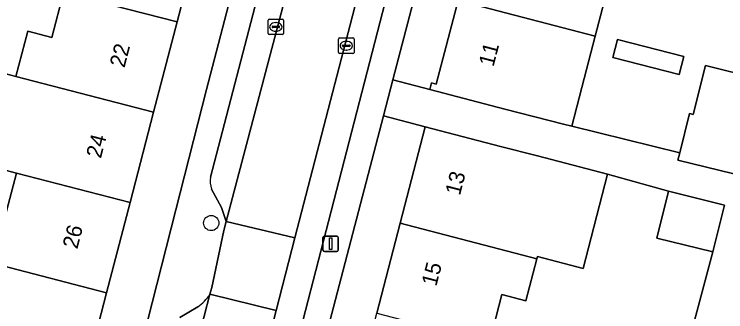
# Model space of a CAD drawing. Extents: x 163683 to 164494, y 382709 to 383872.
# Drawn here: x 163867.98 to 163913.7, y 383212.56 to 383231.71 of the extents above; entities that cross this region are included whole.
import ezdxf

# ---------------------------------------------------------------- set-up
doc = ezdxf.new("R2010")
doc.units = 0
for name, color, linetype in [('IMGEO_Boom', 7, 'Continuous'), ('IMGEO_Erf', 7, 'Continuous'), ('IMGEO_Kolk', 7, 'Continuous'), ('IMGEO_Lichtmast', 7, 'Continuous'), ('IMGEO_Pand', 7, 'Continuous'), ('IMGEO_Pand_nummerreeks', 7, 'Continuous'), ('IMGEO_Parkeervlak_open', 7, 'Continuous'), ('IMGEO_Rijbaan_lokaal_open', 7, 'Continuous'), ('IMGEO_Voetpad_open', 7, 'Continuous')]:
    doc.layers.add(name, color=color, linetype=linetype)

msp = doc.modelspace()

# ---------------------------------------------------------------- linework, layer by layer
at = {"layer": 'IMGEO_Boom'}
msp.add_circle((163880.642, 383218.272), 0.489, dxfattribs=at)
at = {"layer": 'IMGEO_Erf'}
for points in [[(163901.514, 383262.715), (163892.316, 383227.481), (163894.677, 383226.865), (163894.785, 383227.283), (163895.098, 383227.202), (163896.499, 383232.59)], [(163906.127, 383233.428), (163905.313, 383230.298), (163904.602, 383227.562), (163903.805, 383224.494), (163910.75, 383222.786), (163911.376, 383225.321), (163911.616, 383225.262), (163912.409, 383228.407), (163915.755, 383227.563)], [(163865.494, 383228.375), (163868.09, 383227.699), (163868.846, 383230.61), (163870.404, 383230.205), (163871.156, 383233.102)], [(163867.372, 383218.617), (163868.118, 383221.489), (163863.981, 383222.566)], [(163909.774, 383204.748), (163912.873, 383216.418), (163909.283, 383217.304), (163910.026, 383220.313), (163906.111, 383221.416), (163904.533, 383215.348), (163901.602, 383216.11), (163901.567, 383215.977), (163900.863, 383213.27), (163899.324, 383213.67), (163898.522, 383210.583)]]:
    msp.add_lwpolyline(points, dxfattribs=at)
for points in [[(163878.372, 383219.125), (163880.342, 383226.864), (163885.219, 383245.624), (163881.572, 383246.572), (163880.681, 383243.185), (163881.189, 383243.053), (163881.497, 383242.971), (163879.95, 383237.016), (163878.441, 383231.206), (163876.933, 383225.397), (163875.424, 383219.587), (163873.915, 383213.778), (163872.407, 383207.969), (163870.898, 383202.16), (163869.389, 383196.35), (163867.88, 383190.541), (163866.372, 383184.732), (163864.863, 383178.923), (163863.317, 383172.97), (163866.423, 383172.179)], [(163906.454, 383228.93), (163906.754, 383230.084), (163911, 383228.981), (163910.7, 383227.827)], [(163889.74, 383206.575), (163891.273, 383212.47), (163892.78, 383218.265), (163894.391, 383224.463), (163891.71, 383225.163), (163879.499, 383178.388), (163882.227, 383177.676), (163883.716, 383183.404), (163885.208, 383189.142), (163886.729, 383194.993), (163888.218, 383200.721)]]:
    msp.add_lwpolyline(points, close=True, dxfattribs=at)
at = {"layer": 'IMGEO_Kolk'}
for p, q in [((163884.29, 383230.466), (163884.29, 383231.318)), ((163884.365, 383231.392), (163885.217, 383231.392)), ((163884.778, 383231.172), (163884.803, 383231.172)), ((163885.291, 383231.318), (163885.291, 383230.466)), ((163884.549, 383230.886), (163884.549, 383230.898)), ((163884.987, 383230.849), (163884.589, 383230.849)), ((163884.592, 383230.935), (163884.99, 383230.935)), ((163884.801, 383230.612), (163884.776, 383230.612)), ((163885.033, 383230.898), (163885.033, 383230.886)), ((163885.217, 383230.392), (163884.365, 383230.392)), ((163888.816, 383229.253), (163888.816, 383230.105)), ((163888.891, 383230.179), (163889.743, 383230.179)), ((163889.817, 383230.105), (163889.817, 383229.253)), ((163889.075, 383229.673), (163889.075, 383229.685)), ((163889.513, 383229.636), (163889.115, 383229.636)), ((163889.118, 383229.722), (163889.516, 383229.722)), ((163889.304, 383229.959), (163889.329, 383229.959)), ((163889.559, 383229.685), (163889.559, 383229.673)), ((163889.743, 383229.179), (163888.891, 383229.179)), ((163889.327, 383229.399), (163889.302, 383229.399))]:
    msp.add_line(p, q, dxfattribs=at)
for points in [[(163884.29, 383230.466), (163884.29, 383231.318)], [(163884.365, 383231.392), (163885.217, 383231.392)], [(163885.291, 383231.318), (163885.291, 383230.466)], [(163885.217, 383230.392), (163884.365, 383230.392)], [(163888.816, 383229.253), (163888.816, 383230.105)], [(163888.891, 383230.179), (163889.743, 383230.179)], [(163889.817, 383230.105), (163889.817, 383229.253)], [(163889.743, 383229.179), (163888.891, 383229.179)]]:
    msp.add_lwpolyline(points, dxfattribs=at)
for centre, radius, start, end in [((163884.367, 383231.316), 0.0765, 91.552, 178.448), ((163884.367, 383231.316), 0.0765, 91.552, 178.448), ((163885.215, 383231.316), 0.0765, 1.552, 88.448), ((163885.215, 383231.316), 0.0765, 1.552, 88.448), ((163884.589, 383230.895), 0.0403, 85.8775, 175.7526), ((163884.586, 383230.885), 0.0366, 178.938, 274.7102), ((163884.99, 383230.892), 0.043, 264.8664, 352.4533), ((163884.994, 383230.897), 0.0386, 1.7309, 96.639), ((163884.367, 383230.468), 0.0765, 181.552, 268.448), ((163884.367, 383230.468), 0.0765, 181.552, 268.448), ((163885.215, 383230.468), 0.0765, 271.552, 358.448), ((163885.215, 383230.468), 0.0765, 271.552, 358.448), ((163888.893, 383230.103), 0.0765, 91.552, 178.448), ((163888.893, 383230.103), 0.0765, 91.552, 178.448), ((163889.741, 383230.103), 0.0765, 1.552, 88.448), ((163889.741, 383230.103), 0.0765, 1.552, 88.448), ((163889.115, 383229.682), 0.0403, 85.8775, 175.7526), ((163889.112, 383229.672), 0.0366, 178.938, 274.7102), ((163889.516, 383229.679), 0.043, 264.8664, 352.4533), ((163889.52, 383229.684), 0.0386, 1.7309, 96.639), ((163888.893, 383229.255), 0.0765, 181.552, 268.448), ((163888.893, 383229.255), 0.0765, 181.552, 268.448), ((163889.741, 383229.255), 0.0765, 271.552, 358.448), ((163889.741, 383229.255), 0.0765, 271.552, 358.448)]:
    msp.add_arc(centre, radius, start, end, dxfattribs=at)
for centre, major_axis, ratio, start_param, end_param in [((163884.777, 383230.892), (-0.387, 0.002), 0.722429, 4.712389, 7.853982), ((163884.802, 383230.892), (-0.39, 0.002), 0.717154, 1.570796, 4.712389), ((163889.303, 383229.679), (-0.387, 0.002), 0.722429, 4.712389, 7.853982), ((163889.328, 383229.679), (-0.39, 0.002), 0.717154, 1.570796, 4.712389)]:
    msp.add_ellipse(centre, major_axis=major_axis, ratio=ratio, start_param=start_param, end_param=end_param, dxfattribs=at)
at = {"layer": 'IMGEO_Lichtmast'}
for p, q in [((163887.817, 383216.534), (163887.817, 383217.334)), ((163887.817, 383217.334), (163887.817, 383216.534)), ((163887.917, 383217.434), (163888.707, 383217.434)), ((163888.707, 383217.434), (163887.917, 383217.434)), ((163888.807, 383217.334), (163888.807, 383216.534)), ((163888.807, 383216.534), (163888.807, 383217.334)), ((163888.707, 383216.434), (163887.917, 383216.434)), ((163887.917, 383216.434), (163888.707, 383216.434))]:
    msp.add_line(p, q, dxfattribs=at)
msp.add_lwpolyline([(163888.237, 383217.309), (163888.387, 383217.309), (163888.387, 383216.559), (163888.237, 383216.559), (163888.237, 383217.309)], dxfattribs=at)
for centre, start, end in [((163887.917, 383217.334), 90, 180), ((163887.917, 383217.334), 90, 180), ((163888.707, 383217.334), 0, 90), ((163888.707, 383217.334), 360, 90), ((163887.917, 383216.534), 180, 270), ((163887.917, 383216.534), 180, 270), ((163888.707, 383216.534), 270, 0), ((163888.707, 383216.534), 270, 0)]:
    msp.add_arc(centre, 0.1, start, end, dxfattribs=at)
at = {"layer": 'IMGEO_Pand'}
for points in [[(163871.156, 383233.102), (163878.441, 383231.206), (163879.95, 383237.016), (163871.163, 383239.303), (163870.387, 383236.318), (163871.89, 383235.927)], [(163905.279, 383236.538), (163898.027, 383238.424), (163896.598, 383232.93), (163896.321, 383233.002), (163896.247, 383232.72), (163896.499, 383232.59), (163905.313, 383230.298), (163906.127, 383233.428), (163904.576, 383233.832)], [(163871.156, 383233.102), (163870.404, 383230.205), (163868.846, 383230.61), (163868.09, 383227.699), (163876.933, 383225.397), (163878.441, 383231.206)], [(163905.313, 383230.298), (163896.499, 383232.59), (163895.098, 383227.202), (163894.785, 383227.283), (163894.677, 383226.865), (163899.517, 383225.607), (163903.272, 383224.632), (163903.805, 383224.494), (163904.602, 383227.562)], [(163911, 383228.981), (163906.754, 383230.084), (163906.454, 383228.93), (163910.7, 383227.827)], [(163876.933, 383225.397), (163868.09, 383227.699), (163865.494, 383228.375), (163864.036, 383222.777), (163863.981, 383222.566), (163868.118, 383221.489), (163875.424, 383219.587)], [(163914.966, 383224.435), (163915.755, 383227.563), (163912.409, 383228.407), (163911.616, 383225.262), (163911.376, 383225.321), (163910.75, 383222.786), (163910.633, 383222.312), (163914.223, 383221.426)], [(163906.111, 383221.416), (163901.611, 383222.586), (163899.231, 383223.205), (163894.391, 383224.463), (163892.78, 383218.265), (163901.567, 383215.977), (163901.602, 383216.11), (163904.533, 383215.348)], [(163865.076, 383216.079), (163873.915, 383213.778), (163875.424, 383219.587), (163868.118, 383221.489), (163867.372, 383218.617), (163865.838, 383219.016)], [(163912.873, 383216.418), (163913.616, 383219.427), (163910.026, 383220.313), (163909.283, 383217.304)], [(163891.273, 383212.47), (163898.522, 383210.583), (163899.324, 383213.67), (163900.863, 383213.27), (163901.567, 383215.977), (163892.78, 383218.265)], [(163865.111, 383209.867), (163872.407, 383207.969), (163873.915, 383213.778), (163865.076, 383216.079), (163864.293, 383213.063), (163865.837, 383212.662)]]:
    msp.add_lwpolyline(points, close=True, dxfattribs=at)
at = {"layer": 'IMGEO_Parkeervlak_open'}
for points in [[(163880.664, 383220.451), (163881.308, 383219.276), (163881.598, 383218.361), (163887.261, 383239.832)], [(163884.868, 383237.687), (163880.588, 383221.216)], [(163884.224, 383203.103), (163892.628, 383235.665), (163891.35, 383236.033), (163891, 383236.583), (163886.019, 383217.315), (163884.817, 383212.651), (163881.775, 383200.904)], [(163876.544, 383198.126), (163880.556, 383213.687)], [(163879.775, 383212.88), (163878.618, 383212.203)]]:
    msp.add_lwpolyline(points, dxfattribs=at)
for centre, radius, start, end in [((163882.006, 383220.971), 1.439, 170.1803, 201.1667), ((163878.105, 383215.278), 2.922, 304.8581, 327.0179)]:
    msp.add_arc(centre, radius, start, end, dxfattribs=at)
at = {"layer": 'IMGEO_Rijbaan_lokaal_open'}
for points in [[(163896.502, 383257.784), (163896.531, 383257.895), (163902.884, 383282.57), (163898.702, 383283.728), (163895.902, 383273.059), (163895.721, 383272.415), (163893.027, 383261.992), (163892.873, 383261.353), (163889.959, 383250.234), (163889.873, 383249.907), (163887.524, 383240.64), (163887.427, 383240.261), (163887.261, 383239.832), (163881.598, 383218.361), (163886.019, 383217.315), (163891, 383236.583)], [(163880.669, 383214.128), (163880.556, 383213.687), (163884.817, 383212.651), (163886.019, 383217.315), (163881.598, 383218.361), (163881.449, 383217.795)]]:
    msp.add_lwpolyline(points, close=True, dxfattribs=at)
msp.add_lwpolyline([(163881.775, 383200.904), (163884.817, 383212.651), (163880.556, 383213.687), (163876.544, 383198.126), (163872.577, 383182.742), (163867.673, 383163.156), (163865.433, 383150.514), (163865.386, 383149.917), (163869.841, 383149.306), (163869.894, 383149.646), (163869.922, 383149.777), (163871.479, 383158.607), (163872.609, 383164.456), (163874.57, 383173.035), (163874.62, 383173.255), (163874.757, 383173.807), (163875.382, 383176.327), (163875.48, 383176.702), (163881.547, 383200.035)], dxfattribs=at)
at = {"layer": 'IMGEO_Voetpad_open'}
for points in [[(163907.144, 383316.873), (163903.358, 383317.758), (163903.134, 383316.824), (163901.437, 383309.527), (163900.756, 383306.597), (163899.76, 383301.843), (163899.114, 383299.064), (163898.664, 383297.332), (163885.612, 383247.134), (163885.219, 383245.624), (163880.342, 383226.864), (163878.372, 383219.125), (163866.423, 383172.179), (163866.067, 383170.779), (163864.305, 383163.858), (163862.614, 383154.627), (163861.495, 383147.957)], [(163875.48, 383176.702), (163875.382, 383176.327), (163878.767, 383175.585), (163879.499, 383178.388), (163891.71, 383225.163), (163892.316, 383227.481), (163901.514, 383262.715), (163901.829, 383263.92), (163902.588, 383266.869), (163903.346, 383269.818), (163904.105, 383272.767), (163904.863, 383275.717), (163905.622, 383278.666), (163906.38, 383281.615), (163907.139, 383284.564), (163908.783, 383291.109), (163909.371, 383291.025), (163914.037, 383310.949)], [(163896.788, 383257.289), (163898.094, 383256.899), (163892.874, 383236.591), (163891.523, 383236.926), (163891, 383236.583), (163891.35, 383236.033), (163892.628, 383235.665), (163884.224, 383203.103)], [(163880.588, 383221.216), (163884.868, 383237.687)], [(163914.223, 383221.426), (163910.633, 383222.312), (163910.75, 383222.786), (163903.805, 383224.494), (163903.272, 383224.632), (163899.517, 383225.607), (163894.677, 383226.865), (163892.316, 383227.481), (163891.71, 383225.163), (163894.391, 383224.463), (163899.231, 383223.205), (163901.611, 383222.586), (163906.111, 383221.416), (163910.026, 383220.313), (163913.616, 383219.427), (163912.873, 383216.418), (163909.774, 383204.748)], [(163881.449, 383217.795), (163881.598, 383218.361), (163881.308, 383219.276), (163880.664, 383220.451)], [(163880.556, 383213.687), (163880.669, 383214.128), (163881.449, 383217.795)], [(163878.618, 383212.203), (163879.775, 383212.88)]]:
    msp.add_lwpolyline(points, dxfattribs=at)
for centre, radius, start, end in [((163882.006, 383220.971), 1.439, 170.1803, 201.1667), ((163878.105, 383215.278), 2.922, 304.8581, 327.0179)]:
    msp.add_arc(centre, radius, start, end, dxfattribs=at)

# ---------------------------------------------------------------- texts
at = {"layer": 'IMGEO_Pand_nummerreeks'}
for s, rotation, p in [('22', 75.4413, (163875.062, 383228.218)), ('11', 75.3096, (163898.774, 383228.287)), ('24', 75.4414, (163873.547, 383222.388)), ('13', 75.4242, (163896.62, 383220.002)), ('26', 75.4413, (163872.033, 383216.555)), ('15', 75.4265, (163895.1, 383214.154))]:
    msp.add_text(s, height=1, rotation=rotation, dxfattribs=at).set_placement(p)

doc.saveas('drawing.dxf')
